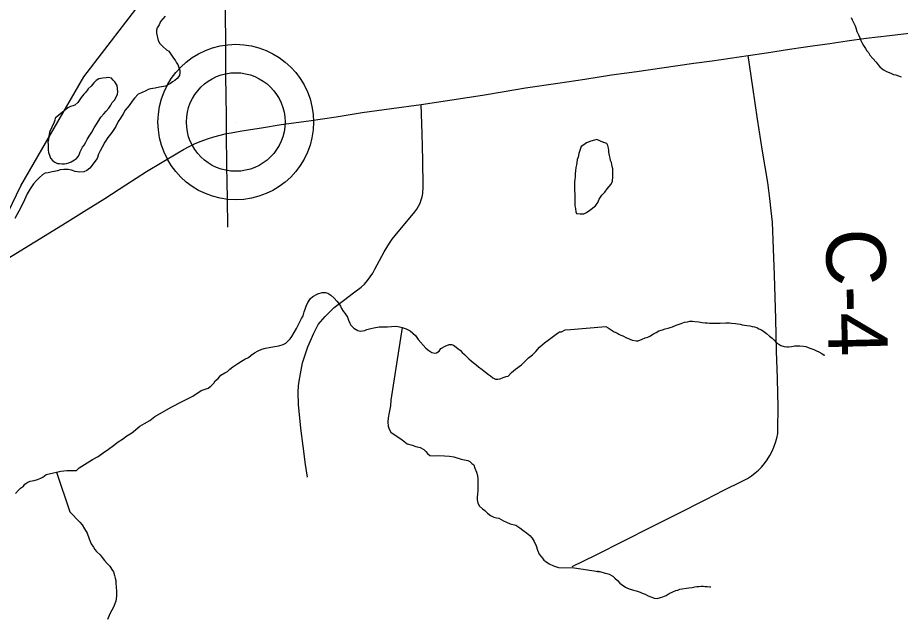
# Model space of a CAD drawing. Extents: x 103424 to 290657, y 38711 to 110967.
# Drawn here: x 129737 to 134224, y 78769 to 81798 of the extents above; entities that cross this region are included whole.
import ezdxf

# ---------------------------------------------------------------- set-up
doc = ezdxf.new("R2010")
doc.units = 0
for name, color, linetype in [('GM_X_County_Road_Text', 7, 'Continuous'), ('GM_X_Major_River', 7, 'Continuous'), ('GM_X_Minor_Lake', 7, 'Continuous'), ('GM_X_Minor_River', 7, 'Continuous'), ('GM_X_Rail_Line', 7, 'Continuous'), ('GM_X_Township_Road', 7, 'Continuous'), ('GM_X_Unincorporated', 7, 'Continuous'), ('GM_X_Unincorporated_Location', 7, 'Continuous'), ('GM_X_US_Route', 7, 'Continuous'), ('SC_Scratch1', 7, 'Continuous')]:
    doc.layers.add(name, color=color, linetype=linetype)

msp = doc.modelspace()

# ---------------------------------------------------------------- linework, layer by layer
at = {"layer": 'GM_X_Major_River'}
msp.add_lwpolyline([(130487.7, 81805), (130475.7, 81792.8), (130463.8, 81778.5), (130455.9, 81762.3), (130446, 81746), (130442.1, 81733.9), (130442.3, 81719.7), (130450.8, 81681.4), (130459, 81667.4), (130475.4, 81651.4), (130493.7, 81635.4), (130505.9, 81627.5), (130512.1, 81617.4), (130518.3, 81607.4), (130526.5, 81597.4), (130538.8, 81579.3), (130545, 81569.3), (130551.2, 81559.2), (130557.5, 81539.1), (130561.6, 81529), (130561.7, 81518.9), (130559.9, 81504.8), (130547.9, 81488.5), (130535.9, 81478.3), (130523.9, 81472.1), (130513.9, 81463.9), (130487.8, 81449.5), (130457.6, 81445.2), (130435.4, 81438.9), (130413.2, 81436.7), (130401.2, 81432.5), (130389.1, 81426.3), (130367, 81416), (130348.9, 81409.8), (130331, 81389.4), (130319, 81373.1), (130303.1, 81350.7), (130283.2, 81328.3), (130273.3, 81310), (130259.4, 81287.7), (130247.5, 81269.4), (130235.7, 81245), (130215.8, 81214.5), (130196, 81188), (130180.1, 81165.7), (130166.2, 81139.3), (130156.3, 81121), (130148.4, 81104.8), (130140.6, 81082.5), (130104.8, 81033.6), (130088.8, 81021.3), (130072.7, 81015.1), (130052.6, 81012.9), (130030.3, 81016.7), (130010, 81022.6), (129993.8, 81026.5), (129981.7, 81026.3), (129971.6, 81026.2), (129953.5, 81024), (129939.4, 81019.9), (129923.3, 81015.7), (129913.2, 81013.5), (129893, 81009.3), (129876.9, 81007.1), (129864.9, 81000.9), (129846.9, 80984.6), (129832.9, 80970.3), (129816.9, 80954), (129801.1, 80927.6), (129785.2, 80903.2), (129771.4, 80872.7), (129757.6, 80842.3), (129743.8, 80813.9), (129722, 80777.3)], dxfattribs=at)
at = {"layer": 'GM_X_Minor_Lake'}
for points in [[(130150.4, 81275.6), (130160.4, 81292.7), (130174.4, 81309), (130186.3, 81323.3), (130200.3, 81337.6), (130210.2, 81353.8), (130218.1, 81366), (130230.1, 81378.3), (130238, 81394.5), (130243.9, 81408.7), (130245.8, 81420.8), (130243.4, 81453.2), (130231, 81471.2), (130222.8, 81481.2), (130214.7, 81491.2), (130198.5, 81493.1), (130186.4, 81493), (130170.2, 81490.8), (130150.1, 81486.5), (130136, 81478.3), (130124.1, 81466.1), (130110.1, 81449.8), (130096.1, 81435.5), (130084.2, 81419.2), (130074.2, 81409), (130060.3, 81392.7), (130050.4, 81376.5), (130042.4, 81366.3), (130028.4, 81354), (130018.4, 81349.9), (130006.3, 81345.7), (129992.8, 81339.8)], [(129992.8, 81339.8), (129928.2, 81286.4), (129926.3, 81276.3), (129922.4, 81266.1), (129898.7, 81215.4), (129894.9, 81193.1), (129893.1, 81177), (129891.2, 81164.8), (129891.4, 81152.7), (129891.5, 81140.6), (129891.7, 81126.4), (129893.9, 81112.3), (129900.1, 81094.2), (129904.3, 81084.2), (129916.6, 81070.1), (129926.7, 81064.2), (129938.9, 81056.2), (129949.1, 81056.3), (129963.2, 81054.4), (129975.3, 81054.6), (129985.4, 81056.7), (129997.5, 81060.8), (130009.5, 81065), (130025.6, 81075.3), (130035.6, 81081.4), (130045.6, 81093.6), (130051.5, 81105.8), (130055.4, 81116), (130059.3, 81126.1), (130067.2, 81140.3), (130075.2, 81150.5), (130083.1, 81164.7), (130091, 81178.9), (130100.9, 81195.2), (130114.8, 81215.5), (130126.7, 81237.9), (130150.4, 81275.6)], [(132715, 81164.1), (132680.7, 81179.3), (132668.6, 81175), (132650.6, 81170.7), (132628.5, 81162.2), (132614.6, 81151.9), (132600.6, 81143.5), (132596.9, 81127.3), (132589.1, 81107), (132585.4, 81088.7), (132581.6, 81076.5), (132579.9, 81062.3), (132578.1, 81050.2), (132574.3, 81036), (132572.5, 81019.8), (132570.8, 81003.6), (132571.1, 80989.5), (132569.3, 80975.3), (132567.5, 80963.1), (132567.8, 80947), (132568, 80936.9), (132568.2, 80926.8), (132568.3, 80916.7), (132568.6, 80904.6), (132568.8, 80892.5), (132569, 80882.4), (132569.3, 80862.2), (132569.5, 80852.1), (132569.7, 80842), (132572, 80827.9), (132574.3, 80811.7)], [(132715, 81164.1), (132680.7, 81179.3), (132668.6, 81175), (132650.6, 81170.7), (132628.5, 81162.2), (132614.6, 81151.9), (132600.6, 81143.5), (132596.9, 81127.3), (132589.1, 81107), (132585.4, 81088.7), (132581.6, 81076.5), (132579.9, 81062.3), (132578.1, 81050.2), (132574.3, 81036), (132572.5, 81019.8), (132570.8, 81003.6), (132571.1, 80989.5), (132569.3, 80975.3), (132567.5, 80963.1), (132567.8, 80947), (132568, 80936.9), (132568.2, 80926.8), (132568.3, 80916.7), (132568.6, 80904.6), (132568.8, 80892.5), (132569, 80882.4), (132569.3, 80862.2), (132569.5, 80852.1), (132569.7, 80842), (132572, 80827.9), (132574.3, 80811.7), (132578.5, 80801.7), (132596.7, 80800), (132614.8, 80800.4), (132628.8, 80806.7), (132644.8, 80819.1), (132674.6, 80841.8), (132686.4, 80858.2), (132692.2, 80874.5), (132706, 80894.9), (132721.8, 80911.4), (132733.6, 80927.7), (132743.5, 80940), (132753.3, 80952.3), (132761.2, 80966.6), (132762.8, 80988.9), (132762.5, 81003), (132762.3, 81017.1), (132762.1, 81029.3), (132759.8, 81041.3), (132755.4, 81061.5), (132751.2, 81071.5), (132749, 81083.6), (132744.7, 81097.6), (132742.4, 81113.7), (132742.2, 81123.9), (132740, 81133.9), (132737.7, 81148), (132731.5, 81158), (132717.3, 81163.8), (132715, 81164.1)], [(132574.3, 80811.7), (132578.5, 80801.7), (132596.7, 80800), (132614.8, 80800.4), (132628.8, 80806.7), (132644.8, 80819.1), (132674.6, 80841.8), (132686.4, 80858.2), (132692.2, 80874.5), (132706, 80894.9), (132721.8, 80911.4), (132733.6, 80927.7), (132743.5, 80940), (132753.3, 80952.3), (132761.2, 80966.6), (132762.8, 80988.9), (132762.5, 81003), (132762.3, 81017.1), (132762.1, 81029.3), (132759.8, 81041.3), (132755.4, 81061.5), (132751.2, 81071.5), (132749, 81083.6), (132744.7, 81097.6), (132742.4, 81113.7), (132742.2, 81123.9), (132740, 81133.9), (132737.7, 81148), (132731.5, 81158), (132717.3, 81163.8), (132715, 81164.1)]]:
    msp.add_lwpolyline(points, dxfattribs=at)
at = {"layer": 'GM_X_Minor_River'}
for points in [[(133973.1, 81798.5), (133979.4, 81786.4), (133983.6, 81776.4), (133989.8, 81766.4), (133994, 81756.4), (133998.3, 81746.4), (134002.6, 81728.3), (134011, 81710.3), (134017.3, 81696.2), (134023.6, 81682.2), (134027.8, 81672.2), (134036.2, 81656.2), (134046.5, 81642.2), (134052.8, 81630.2), (134061.1, 81620.2), (134069.4, 81608.3), (134083.8, 81590.4), (134100.3, 81572.5), (134110.6, 81558.5), (134118.9, 81548.6), (134131.1, 81538.7), (134141.4, 81530.8), (134153.6, 81524.9), (134175.9, 81515.2), (134188.2, 81509.4), (134200.3, 81507.6), (134228.7, 81498)], [(130224.2, 79622.8), (130248.2, 79641.2), (130270.3, 79655.6), (130292.3, 79672), (130312.3, 79684.3), (130324.4, 79692.5), (130338.4, 79704.8), (130358.4, 79721.1), (130382.4, 79735.5), (130408.5, 79749.9), (130434.6, 79770.4), (130472.7, 79793), (130516.8, 79817.6), (130573, 79846.5), (130627.3, 79873.3), (130669.3, 79902), (130705.5, 79914.5), (130719.6, 79924.7), (130733.5, 79939), (130741.5, 79951.2), (130755.5, 79963.4), (130769.4, 79979.7), (130789.5, 79992.1), (130803.5, 79998.3), (130815.5, 80010.5), (130831.5, 80022.8), (130855.6, 80039.2), (130875.6, 80051.5), (130891.7, 80061.8), (130909.7, 80070), (130923.8, 80082.3), (130941.8, 80094.6), (130959.8, 80104.8), (130977.9, 80113.1), (130996.1, 80117.3), (131016.2, 80121.6), (131042.4, 80125.9), (131064.6, 80130.1), (131086.7, 80136.4), (131100.8, 80142.6), (131110.8, 80152.8), (131122.7, 80165.1), (131130.7, 80177.3), (131142.6, 80197.6), (131154.5, 80217.9), (131180.1, 80268.6), (131188, 80282.9), (131193.9, 80303.1), (131197.8, 80315.3), (131203.6, 80331.5), (131211.5, 80349.8), (131219.4, 80359.9), (131225.4, 80370.1), (131237.4, 80380.3), (131263.5, 80394.7), (131285.6, 80401), (131301.8, 80401.1), (131314, 80397.2), (131328.2, 80387.3), (131346.6, 80371.3), (131358.9, 80357.3), (131369.1, 80345.3), (131377.3, 80331.2), (131383.5, 80319.2), (131391.8, 80305.1), (131400, 80295.1), (131406.1, 80285), (131414.3, 80275), (131418.5, 80260.9), (131424.8, 80244.8), (131431, 80234.8), (131445.3, 80218.8), (131465.6, 80206.8), (131477.8, 80204.9), (131489.9, 80205.1), (131502, 80207.2), (131512, 80213.4), (131532.1, 80217.6), (131548.3, 80221.8), (131574.5, 80226.1), (131596.7, 80226.3), (131616.9, 80226.5), (131637, 80228.7), (131655.2, 80228.9), (131671.4, 80227.1), (131691.6, 80223.2), (131711.9, 80215.3), (131732.2, 80205.4), (131758.8, 80181.5), (131773.1, 80161.4), (131812, 80117.4), (131826.3, 80105.4), (131842.6, 80095.5), (131856.8, 80091.6), (131866.8, 80093.7), (131878.9, 80101.9), (131888.8, 80116.1), (131910.9, 80128.4), (131931, 80136.7), (131943.1, 80136.9), (131953.2, 80132.9)], [(131691.6, 80223.2), (131633.3, 79853), (131631.6, 79824.7), (131626, 79790.3), (131620.2, 79764), (131618.4, 79741.7), (131620.7, 79721.6), (131624.9, 79705.4), (131633.2, 79691.4), (131651.5, 79679.4), (131669.8, 79667.5), (131692.2, 79651.6), (131716.7, 79631.6), (131743, 79623.8), (131761.3, 79617.9), (131783.6, 79612.1), (131801.8, 79602.2), (131812.1, 79592.2), (131820.3, 79582.1), (131832.5, 79572.2), (131852.7, 79570.3), (131874.9, 79572.6), (131907.2, 79570.9), (131931.5, 79569.1), (131953.7, 79565.3), (131992.3, 79553.6), (132008.5, 79549.7), (132024.7, 79545.8), (132034.8, 79541.9), (132045, 79531.9), (132055.2, 79523.9), (132061.5, 79507.8), (132069.8, 79487.7), (132074, 79469.5), (132076.3, 79451.4), (132076.5, 79427.1), (132076.7, 79409), (132076.9, 79392.8), (132075.1, 79374.6), (132073.3, 79360.4), (132073.4, 79346.3), (132075.6, 79330.2), (132083.9, 79314.1), (132100.2, 79300.1), (132112.4, 79292.1), (132124.7, 79278.1), (132141, 79266.2), (132157.3, 79258.3), (132171.4, 79254.4), (132183.6, 79252.5), (132205.9, 79240.6), (132222.2, 79232.6), (132240.5, 79224.7), (132268.8, 79216.9), (132289.2, 79205), (132305.5, 79193.1), (132323.8, 79179.1), (132340.1, 79165.1), (132352.4, 79151.1), (132362.7, 79135.1), (132373, 79112.9), (132379.3, 79090.8), (132387.7, 79070.7), (132395.9, 79060.6), (132404.1, 79050.6), (132412.2, 79040.6), (132422.4, 79032.6), (132438.7, 79020.7), (132461.1, 79010.8), (132485.4, 79003), (132566, 79000.7)], [(132547.8, 80212.2), (132726, 80228.6), (132738.2, 80220.8), (132754.5, 80211), (132768.8, 80201.1), (132783.1, 80195.3), (132793.3, 80189.4), (132803.5, 80183.6), (132813.6, 80179.7), (132831.9, 80169.9), (132842.1, 80166.1), (132852.3, 80162.2), (132862.4, 80158.4), (132880.7, 80154.7), (132890.7, 80154.8), (132910.8, 80163.3), (132926.8, 80169.6), (132940.8, 80173.9), (132950.9, 80178.1), (132968.8, 80190.6), (132982.8, 80196.9), (132996.8, 80205.2), (133014.8, 80211.6), (133028.9, 80215.9), (133042.9, 80220.2), (133053, 80222.4), (133065, 80226.6), (133085, 80235.1), (133109.1, 80243.6), (133127.1, 80250), (133141.2, 80252.3), (133153.3, 80254.5), (133167.4, 80254.8), (133179.6, 80252.9), (133199.8, 80251.3), (133216, 80247.5), (133232.1, 80245.8), (133242.2, 80246), (133254.4, 80244.2), (133264.5, 80244.4), (133276.6, 80244.6), (133286.6, 80244.8), (133298.7, 80245), (133308.8, 80245.2), (133337.1, 80245.7), (133355.2, 80246), (133365.4, 80244.2), (133385.6, 80242.5), (133395.7, 80240.7), (133409.8, 80238.9), (133420, 80237.1), (133432.1, 80235.3), (133444.2, 80233.5), (133458.4, 80231.7), (133470.6, 80227.9), (133482.7, 80226.1), (133494.9, 80222.3), (133505.1, 80216.4), (133517.3, 80210.5), (133529.5, 80202.7), (133543.8, 80192.8), (133558.2, 80178.9), (133572.5, 80169.1), (133582.8, 80159.2), (133595.1, 80145.3), (133605.4, 80137.4), (133615.6, 80131.5), (133633.8, 80125.8), (133646, 80124), (133656.1, 80124.1), (133670.1, 80126.4), (133688.3, 80128.8), (133698.3, 80128.9), (133712.5, 80129.2), (133730.7, 80127.5), (133742.8, 80125.7), (133755, 80121.9), (133769.2, 80116.1), (133783.4, 80110.3), (133797.7, 80104.5), (133809.9, 80098.6), (133824.1, 80090.8), (133836.4, 80082.9), (133840.4, 80083)], [(131953.2, 80132.9), (131965.5, 80122.9), (131975.7, 80115), (131985.8, 80107), (131996.1, 80095), (132008.3, 80085), (132018.5, 80075), (132030.8, 80063), (132043, 80053), (132053.2, 80045), (132065.5, 80035), (132079.7, 80023.1), (132098.1, 80009.1), (132114.4, 79995.1), (132130.7, 79983.2), (132140.9, 79977.2), (132153.1, 79967.2), (132165.3, 79959.3), (132177.4, 79959.4), (132189.5, 79961.5), (132205.6, 79967.8), (132219.7, 79974), (132229.7, 79976.1), (132247.7, 79994.4), (132267.7, 80010.8), (132297.7, 80033.3), (132315.7, 80049.7), (132333.7, 80068), (132353.7, 80084.4), (132371.7, 80100.7), (132389.6, 80123.1), (132415.6, 80145.6), (132433.6, 80157.9), (132473.7, 80188.6), (132485.7, 80196.8), (132491.7, 80200.9), (132501.8, 80201), (132519.9, 80211.3), (132547.8, 80212.2)], [(129726.1, 79379.5), (129742.1, 79395.8), (129752, 79406), (129766.1, 79416.3), (129774, 79426.5), (129788.1, 79436.7), (129800.1, 79440.8), (129820.3, 79445.1), (129838.4, 79449.3), (129854.5, 79457.5), (129864.5, 79461.7), (129882.5, 79476), (129918.8, 79484.5), (129934.9, 79486.6), (129957.1, 79492.9), (129987.3, 79495.2), (130015.6, 79495.5), (130035.8, 79495.7), (130049.8, 79510), (130118, 79551.1), (130146.1, 79567.5), (130172.1, 79585.9), (130198.1, 79604.4), (130224.2, 79622.8)], [(129934.9, 79486.6), (130001.9, 79285.3), (130053, 79233.3), (130065.3, 79219.3), (130077.6, 79199.2), (130090, 79177.1), (130100.4, 79148.9), (130110.8, 79122.8), (130123.1, 79106.7), (130129.3, 79094.7), (130137.5, 79084.6), (130155.9, 79066.6), (130166.2, 79052.6), (130178.4, 79038.6), (130192.8, 79022.6), (130205, 79008.6), (130215.3, 78992.5), (130223.5, 78980.5), (130229.8, 78962.3), (130232, 78948.2), (130236.2, 78936.1), (130236.3, 78922), (130238.6, 78901.8), (130238.8, 78881.6), (130239.1, 78857.4), (130235.4, 78831.1), (130223.6, 78800.7), (130207.8, 78770.2), (130194, 78737.8)], [(132566, 79000.7), (132689.8, 78981.6), (132683.8, 78981.5), (132695.9, 78981.7), (132718.2, 78976), (132732.3, 78972.2), (132744.5, 78968.4), (132762.9, 78958.6), (132773.1, 78948.7), (132785.4, 78936.8), (132797.8, 78922.9), (132810, 78915.1), (132826.4, 78903.2), (132836.6, 78897.3), (132850.8, 78891.5), (132867, 78887.8), (132881.2, 78884), (132891.4, 78880.1), (132901.6, 78876.3), (132911.7, 78872.4), (132925.9, 78866.6), (132938.2, 78860.8), (132950.4, 78855), (132960.5, 78851.1), (132972.7, 78847.3), (132986.9, 78845.5), (133004.9, 78849.9), (133017, 78854.1), (133033, 78860.5), (133048.9, 78870.9), (133067, 78879.3), (133083, 78885.6), (133093, 78887.8), (133103.1, 78892), (133149.3, 78898.9), (133165.5, 78901.2), (133179.5, 78903.5), (133189.6, 78905.7), (133199.7, 78905.9), (133211.7, 78908.1), (133221.8, 78908.3), (133231.9, 78906.5), (133242, 78906.6), (133256.2, 78904.9), (133260.2, 78905)]]:
    msp.add_lwpolyline(points, dxfattribs=at)
at = {"layer": 'GM_X_Rail_Line'}
msp.add_lwpolyline([(128241.2, 78169.9), (128368.1, 78832.6), (128541.9, 79227.4), (128629.7, 79329.6), (129227.8, 79828.9), (129359.3, 80054.5), (129514.4, 80449.3), (129754, 80942.7), (130073.4, 81497.3), (130392.9, 81915.6), (130942.6, 82503), (131154, 82822.6), (131191.6, 83057.6), (131257.4, 83377.2), (131356, 83574.6), (131525.1, 83795.5), (131789.7, 83960.5), (132065.7, 84110.9), (132341.7, 84198.6), (132735.6, 84277.4), (133125.5, 84406.9), (133562.5, 84584.8), (133875.3, 84761), (134206.1, 85023.5)], dxfattribs=at)
at = {"layer": 'GM_X_Township_Road'}
for points in [[(130799, 81208.6), (130798.6, 81299.4), (130796.6, 81400.1), (130794.6, 81500.8), (130794.1, 81992.4)], [(133600.8, 79885), (133598.6, 79964.4), (133594.8, 80102.1), (133590.3, 80267.1), (133587.3, 80377.6), (133584.2, 80488.1), (133579.3, 80623.3), (133574.3, 80758.4), (133567.1, 80816.3), (133560.1, 80878.6), (133550.8, 80960), (133522.8, 81119.2), (133498.4, 81282.4), (133474.3, 81444.3), (133450.2, 81606.1)], [(131210.7, 79461.5), (131200.7, 79527), (131188.8, 79619.4), (131177, 79711.7), (131164.2, 79831), (131163.4, 79894.7), (131164.2, 79926.8), (131168.2, 79949.3), (131184.3, 80043), (131212.5, 80124), (131242.5, 80194.1), (131265.3, 80237.8), (131299.9, 80278.7), (131346.3, 80324.2), (131392.8, 80359.4), (131443.7, 80399.8), (131482.9, 80427.4), (131499.5, 80443.8), (131514.8, 80461.3), (131528.9, 80479.9), (131541.8, 80499.2), (131553.4, 80519.4), (131600.7, 80608.3), (131613.1, 80630.2), (131626.7, 80651.3), (131641.1, 80671.7), (131656.7, 80691.3), (131756.7, 80810.5), (131766.5, 80824.5), (131775.1, 80839.4), (131782.6, 80855.1), (131788.4, 80871.2), (131793.2, 80887.9), (131796.2, 80904.8), (131798.3, 80939.3), (131796.2, 81074.1), (131794, 81208.9), (131788.6, 81357.2)], [(130805.2, 80732.6), (130803.4, 80879.1), (130801.2, 81043.8), (130799, 81208.6)], [(132555, 79006.8), (132674.9, 79066), (132822.2, 79140.4), (132954.8, 79207.4), (133087.5, 79274.4), (133234.8, 79348.8), (133327.1, 79395.4), (133419.3, 79442.1), (133446.9, 79455.2), (133467.7, 79469.2), (133485.7, 79483.7), (133502.9, 79497.2), (133518.7, 79513), (133534.1, 79530.7), (133547.7, 79549.2), (133560.8, 79572.3), (133571.6, 79594.4), (133581.1, 79614.8), (133588.8, 79637.4), (133595.6, 79660), (133600.5, 79684.4), (133601.9, 79696.6), (133602.4, 79826.8), (133600.8, 79885)]]:
    msp.add_lwpolyline(points, dxfattribs=at)
at = {"layer": 'GM_X_Unincorporated'}
for radius in [395.3, 250.6]:
    msp.add_circle((130845.6, 81267.5), radius, dxfattribs=at)
at = {"layer": 'GM_X_Unincorporated_Location'}
msp.add_line((130845.6, 81267.5), (130845.6, 81267.5), dxfattribs=at)
at = {"layer": 'GM_X_US_Route'}
for points in [[(133729.7, 81647.8), (133777.7, 81655), (133865.5, 81667.5), (133953.3, 81680.1), (134050.2, 81693.7), (134169.3, 81708.2), (134268.3, 81719.9), (134336.2, 81723.4), (134494.4, 81733.8), (134652.5, 81744.1), (134745.1, 81748.3), (134760.5, 81749)], [(129684.3, 80571.2), (129824.5, 80658.3), (129964.8, 80745.3), (130072.9, 80812.3), (130180.9, 80879.4), (130286.7, 80948), (130392.4, 81016.6), (130471.7, 81063.4), (130551, 81110.3), (130580, 81127.4), (130609.5, 81143.2), (130639.7, 81157.6), (130670.6, 81170.6), (130702.1, 81182.3), (130734.1, 81192.5), (130766.6, 81201.3), (130799, 81208.6), (130823.2, 81213), (130877, 81222.3), (130976.9, 81238.5), (131076.9, 81254.7), (131216.4, 81274.4), (131356, 81294.1), (131487.7, 81315.8), (131638.1, 81336.5), (131788.6, 81357.2), (131944.1, 81380.9), (132099.7, 81404.5), (132209.5, 81422.6), (132319.3, 81440.7), (132482.5, 81465.5), (132619.3, 81486.2), (132756, 81507), (132883.7, 81524.9), (133011.4, 81542.7), (133174.8, 81566), (133267.2, 81579.2), (133359.6, 81592.4), (133450.2, 81606.1), (133542.9, 81619.9), (133660.3, 81637.4), (133729.7, 81647.8)]]:
    msp.add_lwpolyline(points, dxfattribs=at)
at = {"layer": 'SC_Scratch1'}
for points in [[(133729.7, 81647.8), (133777.7, 81655), (133865.5, 81667.5), (133953.3, 81680.1), (134050.2, 81693.7), (134169.3, 81708.2), (134268.3, 81719.9), (134336.2, 81723.4), (134494.4, 81733.8), (134652.5, 81744.1), (134745.1, 81748.3), (134760.5, 81749)], [(129684.3, 80571.2), (129824.5, 80658.3), (129964.8, 80745.3), (130072.9, 80812.3), (130180.9, 80879.4), (130286.7, 80948), (130392.4, 81016.6), (130471.7, 81063.4), (130551, 81110.3), (130580, 81127.4), (130609.5, 81143.2), (130639.7, 81157.6), (130670.6, 81170.6), (130702.1, 81182.3), (130734.1, 81192.5), (130766.6, 81201.3), (130799, 81208.6), (130823.2, 81213), (130877, 81222.3), (130976.9, 81238.5), (131076.9, 81254.7), (131216.4, 81274.4), (131356, 81294.1), (131487.7, 81315.8), (131638.1, 81336.5), (131788.6, 81357.2), (131944.1, 81380.9), (132099.7, 81404.5), (132209.5, 81422.6), (132319.3, 81440.7), (132482.5, 81465.5), (132619.3, 81486.2), (132756, 81507), (132883.7, 81524.9), (133011.4, 81542.7), (133174.8, 81566), (133267.2, 81579.2), (133359.6, 81592.4), (133450.2, 81606.1), (133542.9, 81619.9), (133660.3, 81637.4), (133729.7, 81647.8)]]:
    msp.add_lwpolyline(points, dxfattribs=at)

# ---------------------------------------------------------------- texts
at = {"layer": 'GM_X_County_Road_Text'}
msp.add_text('C-4', height=301.87, rotation=271.3741, dxfattribs=at).set_placement((133844.1, 80722.6))

doc.saveas('drawing.dxf')
